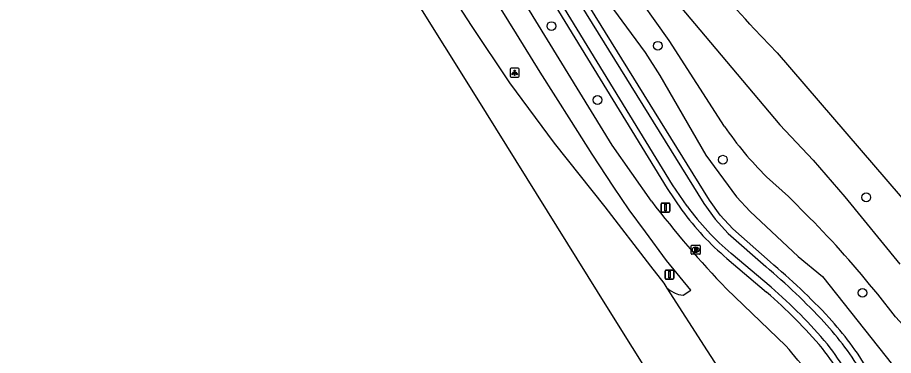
# Model space of a CAD drawing. Extents: x 157767 to 159171, y 387842 to 389425.
# Drawn here: x 158248.5 to 158346.5, y 388052.1 to 388089.9 of the extents above; entities that cross this region are included whole.
import ezdxf

# ---------------------------------------------------------------- set-up
doc = ezdxf.new("R2010")
doc.units = 0
for name, color, linetype in [('IMGEO_Berm_groen', 7, 'Continuous'), ('IMGEO_Boom', 7, 'Continuous'), ('IMGEO_Brandkraan', 7, 'Continuous'), ('IMGEO_Fietspad_gesloten', 7, 'Continuous'), ('IMGEO_Groenvoorziening', 7, 'Continuous'), ('IMGEO_Lichtpunt', 7, 'Continuous'), ('IMGEO_Rijbaan_regionaal_gesloten', 7, 'Continuous'), ('IMGEO_Verkeersbordpaal', 7, 'Continuous'), ('IMGEO_Waterloop', 7, 'Continuous')]:
    doc.layers.add(name, color=color, linetype=linetype)

msp = doc.modelspace()

# ---------------------------------------------------------------- linework, layer by layer
at = {"layer": 'IMGEO_Berm_groen'}
for points in [[(158284.447, 388130.761), (158321.208, 388070.752), (158322.869, 388068.315)], [(158327.904, 388062.917), (158332.348, 388059.132)]]:
    msp.add_lwpolyline(points, dxfattribs=at)
for centre, radius, start, end in [((158346.666, 388085.464), 29.332, 215.77869, 230.23588), ((158291.894, 388012.742), 61.551, 40.6599, 48.91003), ((158303.638, 388026.227), 43.932, 27.38954, 37.29684)]:
    msp.add_arc(centre, radius, start, end, dxfattribs=at)
at = {"layer": 'IMGEO_Boom'}
for centre in [(158308.257, 388088.909), (158320.17, 388086.709), (158313.41, 388080.635), (158327.453, 388073.956), (158343.494, 388069.745), (158343.081, 388059.068)]:
    msp.add_circle(centre, 0.489, dxfattribs=at)
at = {"layer": 'IMGEO_Brandkraan'}
for p, q in [((158323.91, 388063.452), (158323.91, 388064.304)), ((158323.985, 388064.378), (158324.837, 388064.378)), ((158324.398, 388064.158), (158324.423, 388064.158)), ((158324.911, 388064.304), (158324.911, 388063.452)), ((158324.837, 388063.378), (158323.985, 388063.378)), ((158324.421, 388063.598), (158324.396, 388063.598))]:
    msp.add_line(p, q, dxfattribs=at)
for points in [[(158323.91, 388063.452), (158323.91, 388064.304)], [(158323.985, 388064.378), (158324.837, 388064.378)], [(158324.258, 388064.078), (158324.258, 388063.678), (158324.471, 388063.678)], [(158324.489, 388064.078), (158324.258, 388064.078)], [(158324.437, 388063.997), (158324.383, 388063.997), (158324.383, 388063.921)], [(158324.383, 388063.921), (158324.436, 388063.921)], [(158324.911, 388064.304), (158324.911, 388063.452)], [(158324.837, 388063.378), (158323.985, 388063.378)], [(158324.445, 388063.845), (158324.383, 388063.845), (158324.383, 388063.764)], [(158324.383, 388063.764), (158324.445, 388063.764)]]:
    msp.add_lwpolyline(points, dxfattribs=at)
for centre, radius, start, end in [((158323.987, 388064.302), 0.0765, 91.55205, 178.44795), ((158323.987, 388064.302), 0.0765, 91.55205, 178.44795), ((158324.438, 388063.959), 0.0379, 267.82845, 90.93552), ((158324.493, 388063.933), 0.145, 59.4692, 91.53667), ((158324.518, 388063.98), 0.0922, 285.51372, 58.15012), ((158324.835, 388064.302), 0.0765, 1.55205, 88.44795), ((158324.835, 388064.302), 0.0765, 1.55205, 88.44795), ((158323.987, 388063.454), 0.0765, 181.55205, 268.44795), ((158323.987, 388063.454), 0.0765, 181.55205, 268.44795), ((158324.446, 388063.804), 0.0404, 269.87594, 90.50774), ((158324.477, 388063.929), 0.251, 268.66757, 293.53466), ((158324.523, 388063.788), 0.105, 301.31148, 78.98903), ((158324.835, 388063.454), 0.0765, 271.55205, 358.44795), ((158324.835, 388063.454), 0.0765, 271.55205, 358.44795)]:
    msp.add_arc(centre, radius, start, end, dxfattribs=at)
for centre, major_axis, ratio, start_param, end_param in [((158324.397, 388063.878), (-0.387, 0.002), 0.722429, 4.712389, 7.853982), ((158324.422, 388063.878), (-0.39, 0.002), 0.717154, 1.570796, 4.712389)]:
    msp.add_ellipse(centre, major_axis=major_axis, ratio=ratio, start_param=start_param, end_param=end_param, dxfattribs=at)
at = {"layer": 'IMGEO_Fietspad_gesloten'}
for points in [[(158319.468, 388069.305), (158315.068, 388075.588), (158287.415, 388120.635)], [(158321.212, 388059.594), (158321.551, 388059.326), (158322.112, 388059.008), (158322.488, 388058.889), (158323.01, 388058.782), (158323.856, 388059.345), (158321.148, 388062.69), (158318.771, 388065.891), (158316.944, 388068.352), (158315.23, 388070.891), (158312.824, 388074.573), (158310.488, 388078.245), (158307.003, 388083.733), (158304.36, 388088.027), (158300.915, 388093.584), (158297.975, 388098.319), (158294.986, 388103.064), (158292.155, 388107.639), (158288.75, 388113.166), (158284.988, 388119.096)], [(158334.511, 388053.133), (158327.864, 388059.51)]]:
    msp.add_lwpolyline(points, dxfattribs=at)
for centre, radius, start, end in [((158405.315, 388134.394), 107.732, 217.16961, 224.0349), ((158285.784, 388011.005), 64.413, 33.46654, 40.84553)]:
    msp.add_arc(centre, radius, start, end, dxfattribs=at)
at = {"layer": 'IMGEO_Groenvoorziening'}
for points in [[(158287.016, 388147.712), (158292.458, 388137.046), (158297.213, 388128.322), (158301.736, 388121.069), (158307.927, 388110.098), (158309.818, 388107.137), (158314.319, 388101.053), (158333.827, 388077.859), (158337.556, 388073.906), (158341.104, 388069.79), (158347.234, 388062.271)], [(158327.641, 388077.668), (158321.432, 388087.29), (158316.91, 388093.657), (158312.595, 388100.166), (158303.568, 388114.782), (158292.667, 388133.527), (158286.308, 388143.02)], [(158286.561, 388136.843), (158289.953, 388131.839), (158293.136, 388126.699), (158301.08, 388113.009), (158313.126, 388093.618), (158318.757, 388085.938), (158320.39, 388083.38), (158325.537, 388074.478), (158328.972, 388069.8), (158330.492, 388068.167), (158335.889, 388063.117), (158338.614, 388060.872), (158346.437, 388051.006)], [(158332.728, 388062.537), (158328.562, 388066.211), (158327.152, 388067.75), (158325.934, 388069.445), (158286.875, 388132.424), (158284.447, 388130.761)], [(158330.962, 388088.59), (158333.507, 388085.911), (158350.496, 388066.183), (158365.326, 388075.614)], [(158337.143, 388067.466), (158334.801, 388069.831), (158332.324, 388072.053)], [(158348.925, 388054.012), (158346.761, 388056.364), (158344.777, 388058.894)]]:
    msp.add_lwpolyline(points, dxfattribs=at)
for centre, radius, start, end in [((158251.595, 388017.688), 106.425, 41.77571, 48.01442), ((158359.419, 388099.411), 38.505, 214.3806, 225.2767), ((158260.263, 387991.313), 108.212, 38.64719, 44.72767), ((158284.903, 388005.499), 74.435, 43.01767, 50.02135), ((158312.685, 388031.809), 36.174, 30.8277, 42.5683)]:
    msp.add_arc(centre, radius, start, end, dxfattribs=at)
at = {"layer": 'IMGEO_Lichtpunt'}
for p, q in [((158303.649, 388084.092), (158303.649, 388083.285)), ((158303.649, 388084.092), (158303.649, 388083.285)), ((158304.551, 388084.187), (158303.743, 388084.187)), ((158304.551, 388084.187), (158303.743, 388084.187)), ((158304.645, 388083.285), (158304.645, 388084.092)), ((158304.645, 388083.285), (158304.645, 388084.092)), ((158303.743, 388083.191), (158304.551, 388083.191)), ((158303.743, 388083.191), (158304.551, 388083.191))]:
    msp.add_line(p, q, dxfattribs=at)
for points in [[(158304.023, 388083.756), (158304.062, 388083.728), (158303.874, 388083.466), (158303.836, 388083.493), (158304.023, 388083.756)], [(158304.125, 388083.708), (158304.172, 388083.708), (158304.172, 388083.386), (158304.125, 388083.386), (158304.125, 388083.708)], [(158304.235, 388083.728), (158304.273, 388083.755), (158304.46, 388083.493), (158304.421, 388083.465), (158304.235, 388083.728)]]:
    msp.add_lwpolyline(points, dxfattribs=at)
msp.add_circle((158304.148, 388083.89), 0.0994, dxfattribs=at)
for centre, start, end in [((158303.743, 388084.092), 90, 180), ((158303.743, 388084.092), 90, 180), ((158304.551, 388084.092), 0, 90), ((158304.551, 388084.092), 0, 90), ((158303.743, 388083.285), 180, 270), ((158303.743, 388083.285), 180, 270), ((158304.551, 388083.285), 270, 0), ((158304.551, 388083.285), 270, 360)]:
    msp.add_arc(centre, 0.0946, start, end, dxfattribs=at)
at = {"layer": 'IMGEO_Rijbaan_regionaal_gesloten'}
for points in [[(158452.803, 387845.02), (158451.525, 387846.948), (158442.147, 387860.938), (158426.868, 387883.332), (158408.412, 387910.456), (158399.457, 387923.695), (158386.757, 387942.891), (158379.772, 387953.65), (158360.952, 387983.276), (158344.038, 388010.284), (158333.452, 388027.227), (158314.654, 388057.246), (158299.748, 388081.131), (158276.299, 388118.666), (158263.511, 388139.131), (158246.505, 388166.455), (158235.872, 388183.535), (158227.894, 388196.396)], [(158321.212, 388059.594), (158320.866, 388060.134), (158319.396, 388062.058), (158314.258, 388068.698), (158308.615, 388075.824), (158303.622, 388082.558), (158299.296, 388088.955), (158293.547, 388097.926), (158289.422, 388105.178)], [(158328.755, 388047.903), (158325.725, 388052.558), (158321.212, 388059.594)]]:
    msp.add_lwpolyline(points, dxfattribs=at)
at = {"layer": 'IMGEO_Verkeersbordpaal'}
for p, q in [((158320.531, 388068.204), (158320.531, 388069.004)), ((158320.531, 388069.004), (158320.531, 388068.204)), ((158320.631, 388069.104), (158321.421, 388069.104)), ((158321.421, 388069.104), (158320.631, 388069.104)), ((158321.521, 388069.004), (158321.521, 388068.204)), ((158321.521, 388068.204), (158321.521, 388069.004)), ((158321.421, 388068.104), (158320.631, 388068.104)), ((158320.631, 388068.104), (158321.421, 388068.104)), ((158320.974, 388060.698), (158320.974, 388061.498)), ((158320.974, 388061.498), (158320.974, 388060.698)), ((158321.074, 388061.598), (158321.864, 388061.598)), ((158321.864, 388061.598), (158321.074, 388061.598)), ((158321.964, 388061.498), (158321.964, 388060.698)), ((158321.964, 388060.698), (158321.964, 388061.498)), ((158321.864, 388060.598), (158321.074, 388060.598)), ((158321.074, 388060.598), (158321.864, 388060.598))]:
    msp.add_line(p, q, dxfattribs=at)
for points in [[(158320.951, 388068.979), (158321.101, 388068.979), (158321.101, 388068.229), (158320.951, 388068.229), (158320.951, 388068.979)], [(158321.394, 388061.473), (158321.544, 388061.473), (158321.544, 388060.723), (158321.394, 388060.723), (158321.394, 388061.473)]]:
    msp.add_lwpolyline(points, dxfattribs=at)
for centre, start, end in [((158320.631, 388069.004), 90, 180), ((158320.631, 388069.004), 90, 180), ((158321.421, 388069.004), 0, 90), ((158321.421, 388069.004), 360, 90), ((158320.631, 388068.204), 180, 270), ((158320.631, 388068.204), 180, 270), ((158321.421, 388068.204), 270, 0), ((158321.421, 388068.204), 270, 0), ((158321.074, 388061.498), 90, 180), ((158321.074, 388061.498), 90, 180), ((158321.864, 388061.498), 0, 90), ((158321.864, 388061.498), 360, 90), ((158321.074, 388060.698), 180, 270), ((158321.074, 388060.698), 180, 270), ((158321.864, 388060.698), 270, 0), ((158321.864, 388060.698), 270, 0)]:
    msp.add_arc(centre, 0.1, start, end, dxfattribs=at)
at = {"layer": 'IMGEO_Waterloop'}
for points in [[(158323.456, 388068.755), (158321.823, 388071.15), (158285.435, 388130.55), (158286.656, 388131.386), (158325.325, 388069.038), (158326.582, 388067.287), (158328.048, 388065.687), (158332.242, 388061.989)], [(158332.836, 388059.678), (158328.393, 388063.462)]]:
    msp.add_lwpolyline(points, dxfattribs=at)
for centre, radius, start, end in [((158346.839, 388085.616), 28.828, 215.79504, 230.21883), ((158284.886, 388005.494), 73.718, 43.01875, 50.02899), ((158297.34, 388018.127), 54.649, 40.0726, 49.4941), ((158312.539, 388031.693), 35.627, 30.83039, 42.55352), ((158303.753, 388026.321), 44.518, 27.40115, 37.31387)]:
    msp.add_arc(centre, radius, start, end, dxfattribs=at)

doc.saveas('drawing.dxf')
